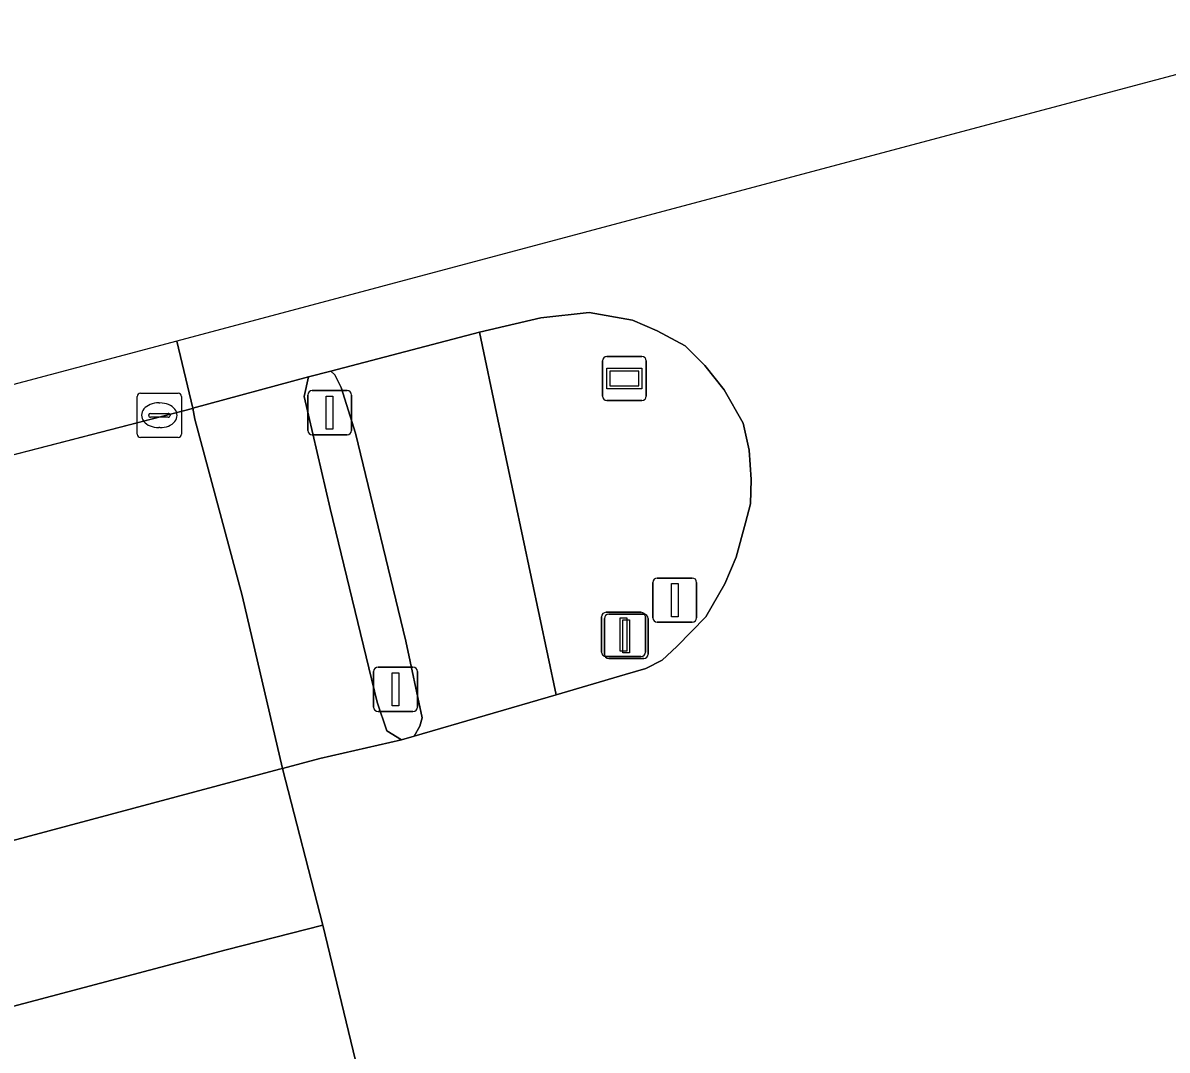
# Model space of a CAD drawing. Extents: x 162879 to 165540, y 384011 to 385181.
# Drawn here: x 164564.79 to 164590.67, y 385080.06 to 385103.29 of the extents above; entities that cross this region are included whole.
import ezdxf

# ---------------------------------------------------------------- set-up
doc = ezdxf.new("R2010")
doc.units = 0
for name, color, linetype in [('IMGEO_Fietspad_open', 7, 'Continuous'), ('IMGEO_Groenvoorziening', 7, 'Continuous'), ('IMGEO_Kolk', 7, 'Continuous'), ('IMGEO_Lichtmast', 7, 'Continuous'), ('IMGEO_Portaal', 7, 'Continuous'), ('IMGEO_Rijbaan_regionaal_gesloten', 7, 'Continuous'), ('IMGEO_Verkeerseiland_open', 7, 'Continuous'), ('IMGEO_Verkeersregelinstallatiepaal', 7, 'Continuous'), ('IMGEO_Voetpad_open', 7, 'Continuous'), ('IMGEO_Wegwijzer', 7, 'Continuous')]:
    doc.layers.add(name, color=color, linetype=linetype)

msp = doc.modelspace()

# ---------------------------------------------------------------- linework, layer by layer
at = {"layer": 'IMGEO_Fietspad_open'}
msp.add_lwpolyline([(164575.112, 385096.289), (164571.75, 385095.414), (164571.842, 385095.329), (164571.985, 385095.044), (164572.306, 385094.007), (164573.448, 385089.306), (164573.821, 385087.57), (164573.765, 385087.385), (164573.633, 385087.161), (164576.85, 385088.096), (164575.531, 385094.315)], close=True, dxfattribs=at)
at = {"layer": 'IMGEO_Groenvoorziening'}
for points in [[(164575.112, 385096.289), (164575.531, 385094.315), (164576.85, 385088.096), (164578.412, 385088.551), (164578.88, 385088.684), (164579.243, 385088.878), (164579.58, 385089.185), (164580.234, 385089.854), (164580.661, 385090.599), (164580.921, 385091.202), (164581.128, 385091.98), (164581.242, 385092.413), (164581.256, 385092.965), (164581.215, 385093.627), (164581.081, 385094.234), (164580.648, 385094.986), (164580.214, 385095.538), (164579.765, 385095.987), (164579.132, 385096.322), (164578.576, 385096.563), (164577.593, 385096.734), (164576.498, 385096.613)], [(164569.743, 385090.335), (164568.678, 385094.328), (164568.633, 385094.572), (164568.621, 385094.569), (164562.216, 385092.91), (164556.602, 385091.419), (164555.708, 385090.173), (164549.897, 385082.074), (164548.775, 385080.511), (164563.457, 385084.508), (164570.593, 385086.41), (164570.662, 385086.428)]]:
    msp.add_lwpolyline(points, close=True, dxfattribs=at)
at = {"layer": 'IMGEO_Kolk'}
for p, q in [((164567.373, 385093.988), (164567.373, 385094.84)), ((164567.448, 385094.914), (164568.3, 385094.914)), ((164568.374, 385094.84), (164568.374, 385093.988)), ((164567.861, 385094.694), (164567.886, 385094.694)), ((164567.632, 385094.408), (164567.632, 385094.42)), ((164568.07, 385094.371), (164567.672, 385094.371)), ((164567.675, 385094.457), (164568.073, 385094.457)), ((164568.116, 385094.42), (164568.116, 385094.408)), ((164567.884, 385094.134), (164567.859, 385094.134)), ((164568.3, 385093.914), (164567.448, 385093.914))]:
    msp.add_line(p, q, dxfattribs=at)
for points in [[(164567.373, 385093.988), (164567.373, 385094.84)], [(164567.448, 385094.914), (164568.3, 385094.914)], [(164568.374, 385094.84), (164568.374, 385093.988)], [(164568.3, 385093.914), (164567.448, 385093.914)]]:
    msp.add_lwpolyline(points, dxfattribs=at)
for centre, radius, start, end in [((164567.45, 385094.838), 0.0765, 91.552, 178.448), ((164567.45, 385094.838), 0.0765, 91.552, 178.448), ((164568.298, 385094.838), 0.0765, 1.552, 88.448), ((164568.298, 385094.838), 0.0765, 1.552, 88.448), ((164567.672, 385094.417), 0.0403, 85.8775, 175.7526), ((164567.669, 385094.407), 0.0366, 178.938, 274.7102), ((164568.073, 385094.414), 0.043, 264.8664, 352.4533), ((164568.077, 385094.419), 0.0386, 1.7309, 96.639), ((164567.45, 385093.99), 0.0765, 181.552, 268.448), ((164567.45, 385093.99), 0.0765, 181.552, 268.448), ((164568.298, 385093.99), 0.0765, 271.552, 358.448), ((164568.298, 385093.99), 0.0765, 271.552, 358.448)]:
    msp.add_arc(centre, radius, start, end, dxfattribs=at)
for centre, major_axis, ratio, start_param, end_param in [((164567.86, 385094.414), (-0.387, 0.002), 0.722429, 4.712389, 7.853982), ((164567.885, 385094.414), (-0.39, 0.002), 0.717154, 1.570796, 4.712389)]:
    msp.add_ellipse(centre, major_axis=major_axis, ratio=ratio, start_param=start_param, end_param=end_param, dxfattribs=at)
at = {"layer": 'IMGEO_Lichtmast'}
for p, q in [((164579.136, 385090.734), (164579.926, 385090.734)), ((164579.926, 385090.734), (164579.136, 385090.734)), ((164579.036, 385089.834), (164579.036, 385090.634)), ((164579.036, 385090.634), (164579.036, 385089.834)), ((164580.026, 385090.634), (164580.026, 385089.834)), ((164580.026, 385089.834), (164580.026, 385090.634)), ((164579.926, 385089.734), (164579.136, 385089.734)), ((164579.136, 385089.734), (164579.926, 385089.734))]:
    msp.add_line(p, q, dxfattribs=at)
msp.add_lwpolyline([(164579.456, 385090.609), (164579.606, 385090.609), (164579.606, 385089.859), (164579.456, 385089.859), (164579.456, 385090.609)], dxfattribs=at)
for centre, start, end in [((164579.136, 385090.634), 90, 180), ((164579.136, 385090.634), 90, 180), ((164579.926, 385090.634), 0, 90), ((164579.926, 385090.634), 360, 90), ((164579.136, 385089.834), 180, 270), ((164579.136, 385089.834), 180, 270), ((164579.926, 385089.834), 270, 0), ((164579.926, 385089.834), 270, 0)]:
    msp.add_arc(centre, 0.1, start, end, dxfattribs=at)
at = {"layer": 'IMGEO_Portaal'}
for p, q in [((164578.038, 385089.915), (164578.828, 385089.915)), ((164578.828, 385089.915), (164578.038, 385089.915)), ((164577.938, 385089.015), (164577.938, 385089.815)), ((164577.938, 385089.815), (164577.938, 385089.015)), ((164578.928, 385089.815), (164578.928, 385089.015)), ((164578.928, 385089.015), (164578.928, 385089.815)), ((164578.828, 385088.915), (164578.038, 385088.915)), ((164578.038, 385088.915), (164578.828, 385088.915))]:
    msp.add_line(p, q, dxfattribs=at)
msp.add_lwpolyline([(164578.358, 385089.79), (164578.508, 385089.79), (164578.508, 385089.04), (164578.358, 385089.04), (164578.358, 385089.79)], dxfattribs=at)
for centre, start, end in [((164578.038, 385089.815), 90, 180), ((164578.038, 385089.815), 90, 180), ((164578.828, 385089.815), 0, 90), ((164578.828, 385089.815), 360, 90), ((164578.038, 385089.015), 180, 270), ((164578.038, 385089.015), 180, 270), ((164578.828, 385089.015), 270, 0), ((164578.828, 385089.015), 270, 0)]:
    msp.add_arc(centre, 0.1, start, end, dxfattribs=at)
at = {"layer": 'IMGEO_Rijbaan_regionaal_gesloten'}
for points in [[(164595.276, 385103.286), (164586.696, 385101), (164568.271, 385096.092), (164568.633, 385094.572), (164571.245, 385095.283), (164571.75, 385095.414), (164575.112, 385096.289), (164576.498, 385096.613), (164577.593, 385096.734), (164578.576, 385096.563), (164579.132, 385096.322), (164579.765, 385095.987), (164580.214, 385095.538), (164580.648, 385094.986), (164581.081, 385094.234), (164581.215, 385093.627), (164581.256, 385092.965), (164581.242, 385092.413), (164581.128, 385091.98), (164580.921, 385091.202), (164580.661, 385090.599), (164580.234, 385089.854), (164579.58, 385089.185), (164579.243, 385088.878), (164578.88, 385088.684), (164578.412, 385088.551), (164576.85, 385088.096), (164573.633, 385087.161), (164573.349, 385087.072), (164571.502, 385086.651), (164570.662, 385086.428), (164571.568, 385082.885), (164572.362, 385079.607)], [(164369.772, 385034.365), (164400.207, 385044.838), (164411.497, 385048.723), (164434.544, 385056.243), (164468.934, 385066.85), (164479.583, 385070.001), (164500, 385076.041), (164514.105, 385080.095), (164520.572, 385081.581), (164542.709, 385087.728), (164556.602, 385091.419), (164562.216, 385092.91), (164568.621, 385094.569), (164568.633, 385094.572), (164568.271, 385096.092), (164493.508, 385076.177), (164396.361, 385045.624), (164310.692, 385015.116)], [(164374.35, 385019.549), (164412.35, 385032.472), (164446.649, 385043.528), (164485.013, 385055.215), (164519.746, 385065.294), (164557.671, 385075.756), (164572.362, 385079.607), (164571.568, 385082.885), (164569.383, 385082.325), (164551.58, 385077.61), (164498.533, 385062.721), (164471.4, 385054.768), (164465.628, 385053.462), (164436.422, 385044.123), (164426.225, 385040.586), (164413.077, 385036.341), (164375.909, 385023.887)]]:
    msp.add_lwpolyline(points, dxfattribs=at)
msp.add_lwpolyline([(164571.568, 385082.885), (164570.662, 385086.428), (164570.593, 385086.41), (164563.457, 385084.508), (164548.775, 385080.511), (164524.015, 385073.769), (164522.577, 385073.349), (164509.954, 385069.723), (164500, 385066.301), (164483.498, 385060.137), (164465.628, 385053.462), (164471.4, 385054.768), (164498.533, 385062.721), (164551.58, 385077.61), (164569.383, 385082.325)], close=True, dxfattribs=at)
at = {"layer": 'IMGEO_Verkeerseiland_open'}
msp.add_lwpolyline([(164571.75, 385095.414), (164571.245, 385095.283), (164571.15, 385094.84), (164571.734, 385092.309), (164572.799, 385087.929), (164573.017, 385087.282), (164573.349, 385087.072), (164573.633, 385087.161), (164573.765, 385087.385), (164573.821, 385087.57), (164573.448, 385089.306), (164572.306, 385094.007), (164571.985, 385095.044), (164571.842, 385095.329)], close=True, dxfattribs=at)
at = {"layer": 'IMGEO_Verkeersregelinstallatiepaal'}
for p, q in [((164571.229, 385094.071), (164571.229, 385094.871)), ((164571.229, 385094.871), (164571.229, 385094.071)), ((164571.329, 385094.971), (164572.119, 385094.971)), ((164572.119, 385094.971), (164571.329, 385094.971)), ((164572.219, 385094.871), (164572.219, 385094.071)), ((164572.219, 385094.071), (164572.219, 385094.871)), ((164572.119, 385093.971), (164571.329, 385093.971)), ((164571.329, 385093.971), (164572.119, 385093.971)), ((164577.977, 385089.958), (164578.767, 385089.958)), ((164578.767, 385089.958), (164577.977, 385089.958)), ((164577.877, 385089.058), (164577.877, 385089.858)), ((164577.877, 385089.858), (164577.877, 385089.058)), ((164578.867, 385089.858), (164578.867, 385089.058)), ((164578.867, 385089.058), (164578.867, 385089.858)), ((164578.767, 385088.958), (164577.977, 385088.958)), ((164577.977, 385088.958), (164578.767, 385088.958)), ((164572.72, 385087.817), (164572.72, 385088.617)), ((164572.72, 385088.617), (164572.72, 385087.817)), ((164572.82, 385088.717), (164573.61, 385088.717)), ((164573.61, 385088.717), (164572.82, 385088.717)), ((164573.71, 385088.617), (164573.71, 385087.817)), ((164573.71, 385087.817), (164573.71, 385088.617)), ((164573.61, 385087.717), (164572.82, 385087.717)), ((164572.82, 385087.717), (164573.61, 385087.717))]:
    msp.add_line(p, q, dxfattribs=at)
for points in [[(164571.649, 385094.846), (164571.799, 385094.846), (164571.799, 385094.096), (164571.649, 385094.096), (164571.649, 385094.846)], [(164578.297, 385089.833), (164578.447, 385089.833), (164578.447, 385089.083), (164578.297, 385089.083), (164578.297, 385089.833)], [(164573.14, 385088.592), (164573.29, 385088.592), (164573.29, 385087.842), (164573.14, 385087.842), (164573.14, 385088.592)]]:
    msp.add_lwpolyline(points, dxfattribs=at)
for centre, start, end in [((164571.329, 385094.871), 90, 180), ((164571.329, 385094.871), 90, 180), ((164572.119, 385094.871), 0, 90), ((164572.119, 385094.871), 360, 90), ((164571.329, 385094.071), 180, 270), ((164571.329, 385094.071), 180, 270), ((164572.119, 385094.071), 270, 0), ((164572.119, 385094.071), 270, 0), ((164577.977, 385089.858), 90, 180), ((164577.977, 385089.858), 90, 180), ((164578.767, 385089.858), 0, 90), ((164578.767, 385089.858), 360, 90), ((164577.977, 385089.058), 180, 270), ((164577.977, 385089.058), 180, 270), ((164578.767, 385089.058), 270, 0), ((164578.767, 385089.058), 270, 0), ((164572.82, 385088.617), 90, 180), ((164572.82, 385088.617), 90, 180), ((164573.61, 385088.617), 0, 90), ((164573.61, 385088.617), 360, 90), ((164572.82, 385087.817), 180, 270), ((164572.82, 385087.817), 180, 270), ((164573.61, 385087.817), 270, 0), ((164573.61, 385087.817), 270, 0)]:
    msp.add_arc(centre, 0.1, start, end, dxfattribs=at)
at = {"layer": 'IMGEO_Voetpad_open'}
msp.add_lwpolyline([(164571.734, 385092.309), (164571.15, 385094.84), (164571.245, 385095.283), (164568.633, 385094.572), (164568.678, 385094.328), (164569.743, 385090.335), (164570.662, 385086.428), (164571.502, 385086.651), (164573.349, 385087.072), (164573.017, 385087.282), (164572.799, 385087.929)], close=True, dxfattribs=at)
at = {"layer": 'IMGEO_Wegwijzer'}
for p, q in [((164577.897, 385094.845), (164577.897, 385095.645)), ((164577.897, 385095.645), (164577.897, 385094.845)), ((164577.997, 385095.745), (164578.787, 385095.745)), ((164578.787, 385095.745), (164577.997, 385095.745)), ((164578.887, 385095.645), (164578.887, 385094.845)), ((164578.887, 385094.845), (164578.887, 385095.645)), ((164578.787, 385094.745), (164577.997, 385094.745)), ((164577.997, 385094.745), (164578.787, 385094.745))]:
    msp.add_line(p, q, dxfattribs=at)
for points in [[(164577.998, 385095.477), (164578.786, 385095.477), (164578.786, 385095.013), (164577.998, 385095.013), (164577.998, 385095.477)], [(164578.063, 385095.412), (164578.063, 385095.078), (164578.721, 385095.078), (164578.721, 385095.412), (164578.063, 385095.412)]]:
    msp.add_lwpolyline(points, dxfattribs=at)
for centre, start, end in [((164577.997, 385095.645), 90, 180), ((164577.997, 385095.645), 90, 180), ((164578.787, 385095.645), 0, 90), ((164578.787, 385095.645), 360, 90), ((164577.997, 385094.845), 180, 270), ((164577.997, 385094.845), 180, 270), ((164578.787, 385094.845), 270, 0), ((164578.787, 385094.845), 270, 0)]:
    msp.add_arc(centre, 0.1, start, end, dxfattribs=at)

doc.saveas('drawing.dxf')
